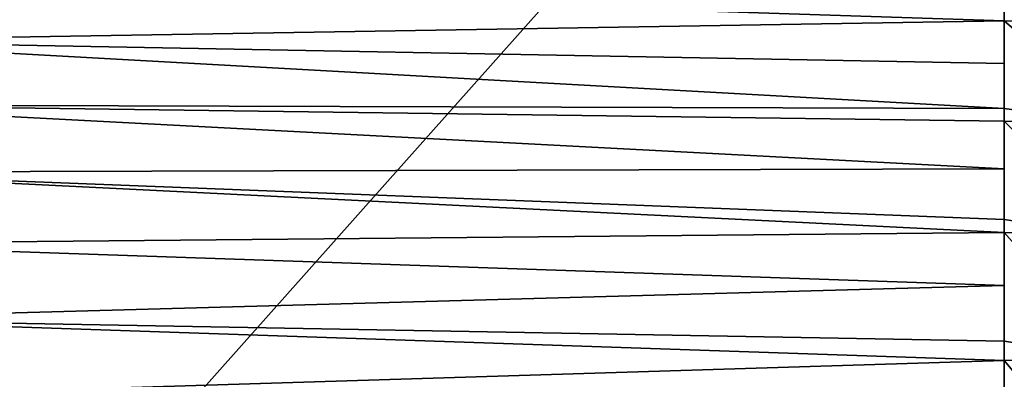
# Model space of a CAD drawing. Header units: metres. Extents: x -105 to 105, y -68 to 103.
# Tile 366 of 416: x 81.07 to 85.32, y 63.78 to 65.33. Entities that reach past the tile are written whole.
import ezdxf

# ---------------------------------------------------------------- set-up
doc = ezdxf.new("R2010")
doc.units = ezdxf.units.M
doc.layers.add('solid_FIT-BATH-150_SW0001_01', color=7, linetype='CONTINUOUS')

msp = doc.modelspace()

# ---------------------------------------------------------------- linework, layer by layer
at = {"layer": 'solid_FIT-BATH-150_SW0001_01'}
for points in [[(84.85498, 67.099075, 16.348959), (79.231544, 67.097557, 16.316015), (79.797249, 61.421703, 16.370808)], [(84.85498, 67.099075, 16.348959), (79.797249, 61.421703, 16.370808), (87.417076, 61.410976, 16.429522)], [(85.08477, 67.098717, 16.350405), (84.85498, 67.099075, 16.348959), (87.417076, 61.410976, 16.429522)], [(85.08477, 67.098717, 16.350405), (87.417076, 61.410976, 16.429522), (85.314659, 67.098358, 16.35186)], [(87.417076, 61.410976, 16.429522), (85.890892, 67.100014, 16.355515), (85.314659, 67.098358, 16.35186)], [(85.864243, 65.317123, -17.700027), (85.322174, 65.382545, -17.670437), (85.880615, 65.718437, -17.227484)], [(80.064636, 65.498581, -17.924332), (85.322174, 65.382545, -17.670437), (85.322166, 65.326286, -17.730648)], [(80.064636, 65.498581, -17.924332), (85.322166, 65.326286, -17.730648), (80.064636, 65.239441, -18.198246)], [(85.322166, 65.326286, -17.730648), (85.322174, 65.382545, -17.670437), (85.864243, 65.317123, -17.700027)], [(80.064636, 65.239441, -18.198246), (85.322166, 65.326286, -17.730648), (85.322136, 65.141891, -17.916077)], [(85.322121, 64.947716, -18.093565), (85.322136, 65.141891, -17.916077), (85.322166, 65.326286, -17.730648)], [(85.846291, 64.875816, -18.117573), (85.322121, 64.947716, -18.093565), (85.322166, 65.326286, -17.730648)], [(85.846291, 64.875816, -18.117573), (85.322166, 65.326286, -17.730648), (85.864243, 65.317123, -17.700027)], [(80.064636, 65.239441, -18.198246), (85.322136, 65.141891, -17.916077), (85.322121, 64.947716, -18.093565)], [(80.064636, 65.239441, -18.198246), (85.322121, 64.947716, -18.093565), (80.064636, 64.964241, -18.451004)], [(80.064636, 64.964241, -18.451004), (85.322121, 64.947716, -18.093565), (85.322113, 64.893738, -18.139973)], [(80.064636, 64.964241, -18.451004), (85.322113, 64.893738, -18.139973), (85.322105, 64.686806, -18.307232)], [(80.064636, 64.964241, -18.451004), (85.322105, 64.686806, -18.307232), (80.064636, 64.672615, -18.683504)], [(85.322113, 64.893738, -18.139973), (85.322121, 64.947716, -18.093565), (85.846291, 64.875816, -18.117573)], [(85.322098, 64.468491, -18.467159), (85.322105, 64.686806, -18.307232), (85.322113, 64.893738, -18.139973)], [(85.82679, 64.393867, -18.483564), (85.322098, 64.468491, -18.467159), (85.322113, 64.893738, -18.139973)], [(85.82679, 64.393867, -18.483564), (85.322113, 64.893738, -18.139973), (85.846291, 64.875816, -18.117573)], [(80.064636, 64.672615, -18.683504), (85.322105, 64.686806, -18.307232), (85.322098, 64.468491, -18.467159)], [(80.064636, 64.672615, -18.683504), (85.322098, 64.468491, -18.467159), (85.322098, 64.412117, -18.505959)], [(80.064636, 64.672615, -18.683504), (85.322098, 64.412117, -18.505959), (80.064636, 64.364357, -18.896639)], [(85.322098, 64.412117, -18.505959), (85.322098, 64.468491, -18.467159), (85.82679, 64.393867, -18.483564)], [(80.064636, 64.364357, -18.896639), (85.322098, 64.412117, -18.505959), (85.32209, 64.184341, -18.653284)], [(85.32209, 63.943615, -18.794041), (85.32209, 64.184341, -18.653284), (85.322098, 64.412117, -18.505959)], [(85.805748, 63.870827, -18.801653), (85.32209, 63.943615, -18.794041), (85.322098, 64.412117, -18.505959)], [(85.805748, 63.870827, -18.801653), (85.322098, 64.412117, -18.505959), (85.82679, 64.393867, -18.483564)], [(80.064636, 64.364357, -18.896639), (85.32209, 64.184341, -18.653284), (80.064636, 64.039436, -19.091307)], [(80.064636, 64.039436, -19.091307), (85.32209, 64.184341, -18.653284), (85.32209, 63.943615, -18.794041)], [(80.064636, 64.039436, -19.091307), (85.32209, 63.943615, -18.794041), (85.32209, 63.860832, -18.839235)], [(80.064636, 64.039436, -19.091307), (85.32209, 63.860832, -18.839235), (80.064636, 63.697849, -19.268402)], [(85.32209, 63.860832, -18.839235), (85.32209, 63.943615, -18.794041), (85.805748, 63.870827, -18.801653)], [(80.064636, 63.697849, -19.268402), (85.32209, 63.860832, -18.839235), (85.32209, 63.623886, -18.960348)], [(85.78318, 63.306267, -19.075537), (85.32209, 63.860832, -18.839235), (85.805748, 63.870827, -18.801653)], [(85.78318, 63.306267, -19.075537), (85.32209, 63.623886, -18.960348), (85.32209, 63.860832, -18.839235)]]:
    msp.add_3dface(points, dxfattribs=at)

doc.saveas('drawing.dxf')
